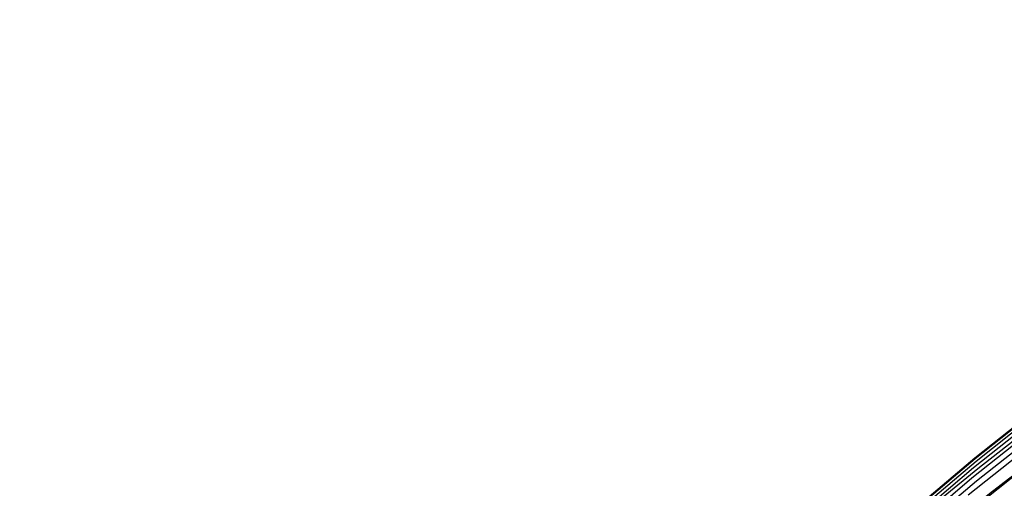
# Model space of a CAD drawing. Extents: x -383 to 1849, y -1185 to -529.
# Tile 849 of 870: x 1815.48 to 1822.8, y -916.56 to -913.08. Entities that reach past the tile are written whole.
import ezdxf

# ---------------------------------------------------------------- set-up
doc = ezdxf.new("R2010")
doc.units = 0
doc.layers.add('PREDEFINITO', color=7, linetype='CONTINUOUS')

msp = doc.modelspace()

# ---------------------------------------------------------------- linework, layer by layer
at = {"layer": 'PREDEFINITO'}
for p, q in [((1822.960783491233, -916.0362523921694, 577.5448886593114), (1822.578648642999, -916.3380673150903, 577.5248477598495)), ((1822.96177147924, -916.0399841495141, 575.5322689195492), (1822.579645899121, -916.3423411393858, 575.519920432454)), ((1822.969391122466, -916.0593078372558, 573.7598758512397), (1822.587393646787, -916.3622121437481, 573.750208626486)), ((1822.949150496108, -916.1077357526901, 571.8401723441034), (1822.567224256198, -916.4107387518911, 571.8378551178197)), ((1822.938517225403, -916.185286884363, 569.8933018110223), (1822.556370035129, -916.4878785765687, 569.8989381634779)), ((1822.97191176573, -916.2075132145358, 581.598519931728), (1822.589935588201, -916.508484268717, 581.562850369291)), ((1822.578648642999, -916.3380673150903, 577.5248477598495), (1822.206947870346, -916.6530767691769, 577.5043880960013)), ((1822.579645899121, -916.3423411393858, 575.519920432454), (1822.207946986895, -916.6578950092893, 575.5074633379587)), ((1822.587393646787, -916.3622121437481, 573.750208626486), (1822.215761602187, -916.6783478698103, 573.7404663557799)), ((1822.909820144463, -916.3103130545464, 567.9558712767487), (1822.527597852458, -916.6129826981, 567.9692958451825)), ((1822.567224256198, -916.4107387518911, 571.8378551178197), (1822.195693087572, -916.7269498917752, 571.8356557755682)), ((1822.556370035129, -916.4878785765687, 569.8989381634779), (1822.184582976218, -916.803674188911, 569.9049133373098)), ((1822.589935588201, -916.508484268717, 581.562850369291), (1822.218327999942, -916.822648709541, 581.5260764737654)), ((1822.860275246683, -916.4795257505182, 566.0227364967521), (1822.478475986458, -916.7819576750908, 566.0439040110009))]:
    msp.add_line(p, q, dxfattribs=at)
at = {"layer": 'PREDEFINITO', "extrusion": (-0.01680346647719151, -0.114563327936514, 0.9932738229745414)}
msp.add_arc((1947.266360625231, -580.7659228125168, 654.0302628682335), 14.9416585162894, 95.84327124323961, 275.2787165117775, dxfattribs=at)
at = {"layer": 'PREDEFINITO', "extrusion": (-0.01682422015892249, -0.171810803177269, 0.9849862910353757)}
msp.add_arc((1913.771170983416, -633.2235835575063, 707.5748562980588), 14.96078830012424, 82.65114577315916, 280.0999895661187, dxfattribs=at)
at = {"layer": 'PREDEFINITO', "extrusion": (-0.0169148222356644, -0.07459487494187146, 0.9970704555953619)}
msp.add_arc((1991.818707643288, -454.2157462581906, 615.4053433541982), 14.93819540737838, 107.3243062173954, 274.6342481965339, dxfattribs=at)
at = {"layer": 'PREDEFINITO', "extrusion": (-0.01683288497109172, -0.3075132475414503, 0.9513949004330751)}
msp.add_arc((1880.171093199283, -604.8759386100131, 826.0284236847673), 14.97897654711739, 55.8389829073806, 295.2730315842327, dxfattribs=at)

doc.saveas('drawing.dxf')
